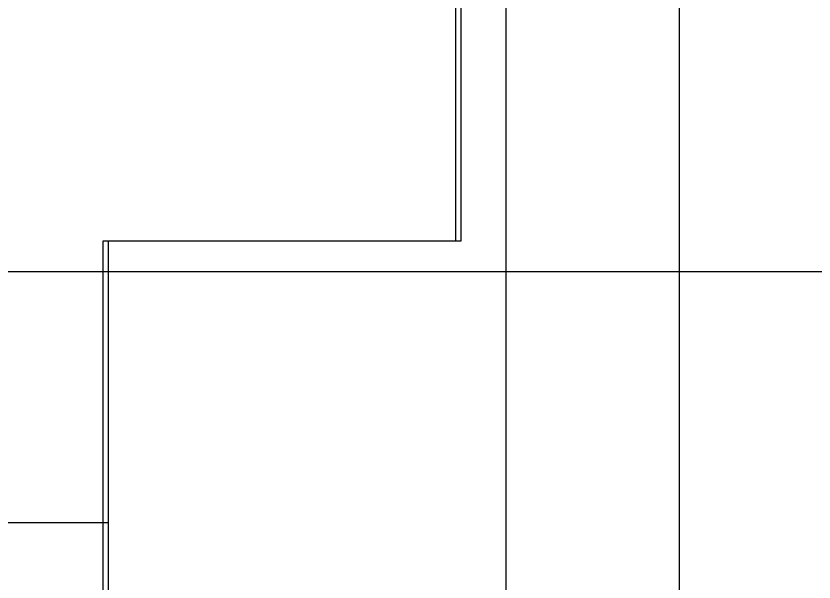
# Model space of a CAD drawing. Extents: x -264205 to -263659, y -1242401 to -1241986.
# Drawn here: x -263915.48 to -263903.94, y -1242137.37 to -1242129.18 of the extents above; entities that cross this region are included whole.
import ezdxf

# ---------------------------------------------------------------- set-up
doc = ezdxf.new("R2010")
doc.units = 0
for name, color, linetype in [('HESCON_OSI_STAVBY_KFA', 7, 'Continuous'), ('PROJEKT_OBRUBNIKY_KOMUNIKACIE', 7, 'Continuous'), ('RAM_NA_TLAC_2-3_1-250', 7, 'Continuous'), ('SITUACIA_DSP_2D', 7, 'Continuous')]:
    doc.layers.add(name, color=color, linetype=linetype)

msp = doc.modelspace()

# ---------------------------------------------------------------- linework, layer by layer
at = {"layer": 'HESCON_OSI_STAVBY_KFA'}
for p, q in [((-263908.393, -1242083.237), (-263908.393, -1242246.707)), ((-263792.653, -1242132.882), (-263917.293, -1242132.882))]:
    msp.add_line(p, q, dxfattribs=at)
at = {"layer": 'PROJEKT_OBRUBNIKY_KOMUNIKACIE'}
msp.add_lwpolyline([(-263794.893, -1242227.382), (-263808.968, -1242241.457), (-263894.968, -1242241.457), (-263909.043, -1242227.382), (-263909.043, -1242196.333), (-263914.143, -1242196.333), (-263914.143, -1242132.433), (-263909.043, -1242132.433), (-263909.043, -1242101.382), (-263894.968, -1242087.307), (-263808.968, -1242087.307), (-263794.893, -1242101.382), (-263794.893, -1242227.382)], dxfattribs=at)
at = {"layer": 'RAM_NA_TLAC_2-3_1-250'}
msp.add_lwpolyline([(-263980.139, -1242275.511), (-263980.139, -1241985.511), (-263905.889, -1241985.511), (-263905.889, -1242275.511)], close=True, dxfattribs=at)
at = {"layer": 'SITUACIA_DSP_2D'}
for p, q in [((-263909.043, -1242132.433), (-263909.043, -1242101.382)), ((-263909.118, -1242132.432), (-263909.118, -1242125.432)), ((-263914.218, -1242132.432), (-263909.118, -1242132.432)), ((-263914.218, -1242196.332), (-263914.218, -1242132.432)), ((-263914.143, -1242196.333), (-263914.143, -1242132.433)), ((-263914.143, -1242132.433), (-263909.043, -1242132.433)), ((-263917.093, -1242136.507), (-263914.143, -1242136.507))]:
    msp.add_line(p, q, dxfattribs=at)

doc.saveas('drawing.dxf')
